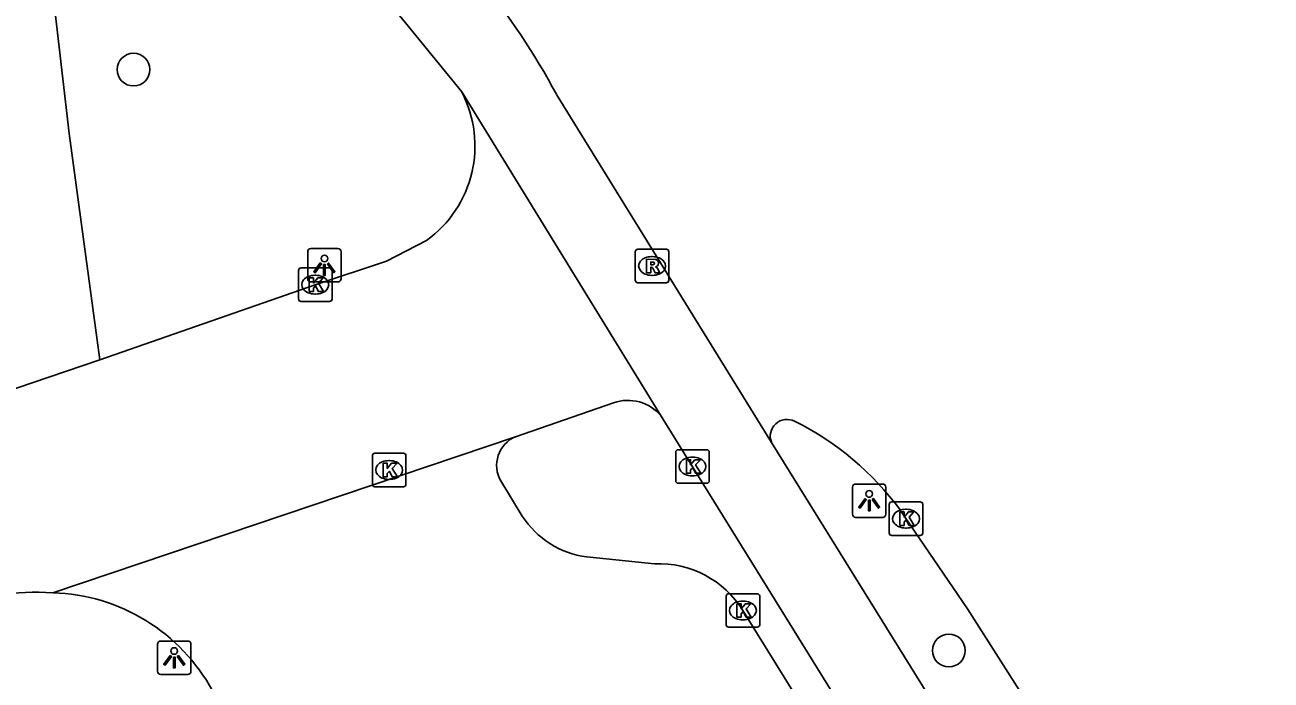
# Model space of a CAD drawing. Extents: x 160037 to 160839, y 385326 to 386441.
# Drawn here: x 160559.8 to 160596.97, y 386392.27 to 386411.83 of the extents above; entities that cross this region are included whole.
import ezdxf

# ---------------------------------------------------------------- set-up
doc = ezdxf.new("R2010")
doc.units = 0
for name, color, linetype in [('IMGEO_Boom', 7, 'Continuous'), ('IMGEO_Fietspad_gesloten', 7, 'Continuous'), ('IMGEO_Kolk', 7, 'Continuous'), ('IMGEO_Lichtpunt', 7, 'Continuous'), ('IMGEO_Rijbaan_lokaal_gesloten', 7, 'Continuous'), ('IMGEO_Rijbaan_lokaal_open', 7, 'Continuous'), ('IMGEO_Rioolput', 7, 'Continuous'), ('IMGEO_Voetpad_open', 7, 'Continuous')]:
    doc.layers.add(name, color=color, linetype=linetype)

msp = doc.modelspace()

# ---------------------------------------------------------------- linework, layer by layer
at = {"layer": 'IMGEO_Boom'}
for centre in [(160563.04, 386410.498), (160587.361, 386393.153)]:
    msp.add_circle(centre, 0.489, dxfattribs=at)
at = {"layer": 'IMGEO_Fietspad_gesloten'}
for points in [[(160556.444, 386430.028), (160558.365, 386427.569), (160572.83, 386409.83)], [(160578.777, 386400.155), (160595.214, 386373.596)], [(160582.068, 386399.369), (160595.71, 386377.363)]]:
    msp.add_lwpolyline(points, dxfattribs=at)
at = {"layer": 'IMGEO_Kolk'}
for p, q in [((160567.961, 386403.65), (160567.961, 386404.502)), ((160568.036, 386404.576), (160568.888, 386404.576)), ((160568.449, 386404.356), (160568.474, 386404.356)), ((160568.962, 386404.502), (160568.962, 386403.65)), ((160568.888, 386403.576), (160568.036, 386403.576)), ((160568.472, 386403.796), (160568.447, 386403.796)), ((160579.288, 386399.148), (160580.14, 386399.148)), ((160570.165, 386398.117), (160570.165, 386398.969)), ((160570.24, 386399.043), (160571.092, 386399.043)), ((160570.653, 386398.823), (160570.678, 386398.823)), ((160571.166, 386398.969), (160571.166, 386398.117)), ((160579.213, 386398.222), (160579.213, 386399.074)), ((160579.701, 386398.928), (160579.726, 386398.928)), ((160580.214, 386399.074), (160580.214, 386398.222)), ((160579.724, 386398.368), (160579.699, 386398.368)), ((160571.092, 386398.043), (160570.24, 386398.043)), ((160570.676, 386398.263), (160570.651, 386398.263)), ((160580.14, 386398.148), (160579.288, 386398.148)), ((160585.582, 386396.664), (160585.582, 386397.516)), ((160585.657, 386397.59), (160586.509, 386397.59)), ((160586.07, 386397.37), (160586.095, 386397.37)), ((160586.583, 386397.516), (160586.583, 386396.664)), ((160586.509, 386396.59), (160585.657, 386396.59)), ((160586.093, 386396.81), (160586.068, 386396.81)), ((160580.718, 386393.924), (160580.718, 386394.776)), ((160580.793, 386394.85), (160581.645, 386394.85)), ((160581.719, 386394.776), (160581.719, 386393.924)), ((160581.206, 386394.63), (160581.231, 386394.63)), ((160581.229, 386394.07), (160581.204, 386394.07)), ((160581.645, 386393.85), (160580.793, 386393.85))]:
    msp.add_line(p, q, dxfattribs=at)
for points in [[(160567.961, 386403.65), (160567.961, 386404.502)], [(160568.036, 386404.576), (160568.888, 386404.576)], [(160568.962, 386404.502), (160568.962, 386403.65)], [(160568.282, 386404.276), (160568.405, 386404.276), (160568.405, 386404.125), (160568.535, 386404.276), (160568.699, 386404.276), (160568.553, 386404.125), (160568.706, 386403.876), (160568.554, 386403.876), (160568.469, 386404.04), (160568.405, 386403.973), (160568.405, 386403.876), (160568.282, 386403.876), (160568.282, 386404.276)], [(160568.888, 386403.576), (160568.036, 386403.576)], [(160579.288, 386399.148), (160580.14, 386399.148)], [(160570.165, 386398.117), (160570.165, 386398.969)], [(160570.24, 386399.043), (160571.092, 386399.043)], [(160570.486, 386398.743), (160570.609, 386398.743), (160570.609, 386398.592), (160570.739, 386398.743), (160570.903, 386398.743), (160570.757, 386398.592), (160570.91, 386398.343), (160570.758, 386398.343), (160570.673, 386398.507), (160570.609, 386398.44), (160570.609, 386398.343), (160570.486, 386398.343), (160570.486, 386398.743)], [(160571.166, 386398.969), (160571.166, 386398.117)], [(160579.213, 386398.222), (160579.213, 386399.074)], [(160579.534, 386398.848), (160579.657, 386398.848), (160579.657, 386398.697), (160579.787, 386398.848), (160579.951, 386398.848), (160579.805, 386398.697), (160579.958, 386398.448), (160579.806, 386398.448), (160579.721, 386398.612), (160579.657, 386398.545), (160579.657, 386398.448), (160579.534, 386398.448), (160579.534, 386398.848)], [(160580.214, 386399.074), (160580.214, 386398.222)], [(160571.092, 386398.043), (160570.24, 386398.043)], [(160580.14, 386398.148), (160579.288, 386398.148)], [(160585.582, 386396.664), (160585.582, 386397.516)], [(160585.657, 386397.59), (160586.509, 386397.59)], [(160585.903, 386397.29), (160586.026, 386397.29), (160586.026, 386397.139), (160586.156, 386397.29), (160586.32, 386397.29), (160586.174, 386397.139), (160586.327, 386396.89), (160586.175, 386396.89), (160586.09, 386397.054), (160586.026, 386396.987), (160586.026, 386396.89), (160585.903, 386396.89), (160585.903, 386397.29)], [(160586.583, 386397.516), (160586.583, 386396.664)], [(160586.509, 386396.59), (160585.657, 386396.59)], [(160580.718, 386393.924), (160580.718, 386394.776)], [(160580.793, 386394.85), (160581.645, 386394.85)], [(160581.719, 386394.776), (160581.719, 386393.924)], [(160581.039, 386394.55), (160581.162, 386394.55), (160581.162, 386394.399), (160581.292, 386394.55), (160581.456, 386394.55), (160581.31, 386394.399), (160581.463, 386394.15), (160581.311, 386394.15), (160581.226, 386394.314), (160581.162, 386394.247), (160581.162, 386394.15), (160581.039, 386394.15), (160581.039, 386394.55)], [(160581.645, 386393.85), (160580.793, 386393.85)]]:
    msp.add_lwpolyline(points, dxfattribs=at)
for centre, start, end in [((160568.038, 386404.5), 91.552, 178.448), ((160568.038, 386404.5), 91.552, 178.448), ((160568.886, 386404.5), 1.552, 88.448), ((160568.886, 386404.5), 1.552, 88.448), ((160568.038, 386403.652), 181.552, 268.448), ((160568.038, 386403.652), 181.552, 268.448), ((160568.886, 386403.652), 271.552, 358.448), ((160568.886, 386403.652), 271.552, 358.448), ((160579.29, 386399.072), 91.552, 178.448), ((160579.29, 386399.072), 91.552, 178.448), ((160580.138, 386399.072), 1.552, 88.448), ((160580.138, 386399.072), 1.552, 88.448), ((160570.242, 386398.967), 91.552, 178.448), ((160570.242, 386398.967), 91.552, 178.448), ((160571.09, 386398.967), 1.552, 88.448), ((160571.09, 386398.967), 1.552, 88.448), ((160570.242, 386398.119), 181.552, 268.448), ((160570.242, 386398.119), 181.552, 268.448), ((160571.09, 386398.119), 271.552, 358.448), ((160571.09, 386398.119), 271.552, 358.448), ((160579.29, 386398.224), 181.552, 268.448), ((160579.29, 386398.224), 181.552, 268.448), ((160580.138, 386398.224), 271.552, 358.448), ((160580.138, 386398.224), 271.552, 358.448), ((160585.659, 386397.514), 91.552, 178.448), ((160585.659, 386397.514), 91.552, 178.448), ((160586.507, 386397.514), 1.552, 88.448), ((160586.507, 386397.514), 1.552, 88.448), ((160585.659, 386396.666), 181.552, 268.448), ((160585.659, 386396.666), 181.552, 268.448), ((160586.507, 386396.666), 271.552, 358.448), ((160586.507, 386396.666), 271.552, 358.448), ((160580.795, 386394.774), 91.552, 178.448), ((160580.795, 386394.774), 91.552, 178.448), ((160581.643, 386394.774), 1.552, 88.448), ((160581.643, 386394.774), 1.552, 88.448), ((160580.795, 386393.926), 181.552, 268.448), ((160580.795, 386393.926), 181.552, 268.448), ((160581.643, 386393.926), 271.552, 358.448), ((160581.643, 386393.926), 271.552, 358.448)]:
    msp.add_arc(centre, 0.0765, start, end, dxfattribs=at)
for centre, major_axis, ratio, start_param, end_param in [((160568.448, 386404.076), (-0.387, 0.002), 0.722429, 4.712389, 7.853982), ((160568.473, 386404.076), (-0.39, 0.002), 0.717154, 1.570796, 4.712389), ((160570.652, 386398.543), (-0.387, 0.002), 0.722429, 4.712389, 7.853982), ((160570.677, 386398.543), (-0.39, 0.002), 0.717154, 1.570796, 4.712389), ((160579.7, 386398.648), (-0.387, 0.002), 0.722429, 4.712389, 7.853982), ((160579.725, 386398.648), (-0.39, 0.002), 0.717154, 1.570796, 4.712389), ((160586.069, 386397.09), (-0.387, 0.002), 0.722429, 4.712389, 7.853982), ((160586.094, 386397.09), (-0.39, 0.002), 0.717154, 1.570796, 4.712389), ((160581.205, 386394.35), (-0.387, 0.002), 0.722429, 4.712389, 7.853982), ((160581.23, 386394.35), (-0.39, 0.002), 0.717154, 1.570796, 4.712389)]:
    msp.add_ellipse(centre, major_axis=major_axis, ratio=ratio, start_param=start_param, end_param=end_param, dxfattribs=at)
at = {"layer": 'IMGEO_Lichtpunt'}
for p, q in [((160568.235, 386405.06), (160568.235, 386404.253)), ((160568.235, 386405.06), (160568.235, 386404.253)), ((160569.137, 386405.155), (160568.329, 386405.155)), ((160569.137, 386405.155), (160568.329, 386405.155)), ((160569.231, 386404.253), (160569.231, 386405.06)), ((160569.231, 386404.253), (160569.231, 386405.06)), ((160568.329, 386404.159), (160569.137, 386404.159)), ((160568.329, 386404.159), (160569.137, 386404.159)), ((160584.486, 386398.03), (160584.486, 386397.223)), ((160584.486, 386398.03), (160584.486, 386397.223)), ((160585.388, 386398.125), (160584.58, 386398.125)), ((160585.388, 386398.125), (160584.58, 386398.125)), ((160585.482, 386397.223), (160585.482, 386398.03)), ((160585.482, 386397.223), (160585.482, 386398.03)), ((160584.58, 386397.129), (160585.388, 386397.129)), ((160584.58, 386397.129), (160585.388, 386397.129)), ((160563.755, 386393.341), (160563.755, 386392.534)), ((160563.755, 386393.341), (160563.755, 386392.534)), ((160564.657, 386393.436), (160563.849, 386393.436)), ((160564.657, 386393.436), (160563.849, 386393.436)), ((160564.751, 386392.534), (160564.751, 386393.341)), ((160564.751, 386392.534), (160564.751, 386393.341)), ((160563.849, 386392.44), (160564.657, 386392.44)), ((160563.849, 386392.44), (160564.657, 386392.44))]:
    msp.add_line(p, q, dxfattribs=at)
for points in [[(160568.609, 386404.724), (160568.648, 386404.696), (160568.46, 386404.434), (160568.422, 386404.461), (160568.609, 386404.724)], [(160568.711, 386404.676), (160568.758, 386404.676), (160568.758, 386404.354), (160568.711, 386404.354), (160568.711, 386404.676)], [(160568.821, 386404.696), (160568.859, 386404.723), (160569.046, 386404.461), (160569.007, 386404.433), (160568.821, 386404.696)], [(160584.86, 386397.694), (160584.899, 386397.666), (160584.711, 386397.404), (160584.673, 386397.431), (160584.86, 386397.694)], [(160584.962, 386397.646), (160585.009, 386397.646), (160585.009, 386397.324), (160584.962, 386397.324), (160584.962, 386397.646)], [(160585.072, 386397.666), (160585.11, 386397.693), (160585.297, 386397.431), (160585.258, 386397.403), (160585.072, 386397.666)], [(160564.129, 386393.005), (160564.168, 386392.977), (160563.98, 386392.715), (160563.942, 386392.742), (160564.129, 386393.005)], [(160564.231, 386392.957), (160564.278, 386392.957), (160564.278, 386392.635), (160564.231, 386392.635), (160564.231, 386392.957)], [(160564.341, 386392.977), (160564.379, 386393.004), (160564.566, 386392.742), (160564.527, 386392.714), (160564.341, 386392.977)]]:
    msp.add_lwpolyline(points, dxfattribs=at)
for centre in [(160568.734, 386404.858), (160584.985, 386397.828), (160564.254, 386393.139)]:
    msp.add_circle(centre, 0.0994, dxfattribs=at)
for centre, start, end in [((160568.329, 386405.06), 90, 180), ((160568.329, 386405.06), 90, 180), ((160569.137, 386405.06), 0, 90), ((160569.137, 386405.06), 0, 90), ((160568.329, 386404.253), 180, 270), ((160568.329, 386404.253), 180, 270), ((160569.137, 386404.253), 270, 0), ((160569.137, 386404.253), 270, 360), ((160584.58, 386398.03), 90, 180), ((160584.58, 386398.03), 90, 180), ((160585.388, 386398.03), 0, 90), ((160585.388, 386398.03), 0, 90), ((160584.58, 386397.223), 180, 270), ((160584.58, 386397.223), 180, 270), ((160585.388, 386397.223), 270, 0), ((160585.388, 386397.223), 270, 360), ((160563.849, 386393.341), 90, 180), ((160563.849, 386393.341), 90, 180), ((160564.657, 386393.341), 0, 90), ((160564.657, 386393.341), 0, 90), ((160563.849, 386392.534), 180, 270), ((160563.849, 386392.534), 180, 270), ((160564.657, 386392.534), 270, 0), ((160564.657, 386392.534), 270, 360)]:
    msp.add_arc(centre, 0.0946, start, end, dxfattribs=at)
at = {"layer": 'IMGEO_Rijbaan_lokaal_gesloten'}
for points in [[(160575.657, 386409.759), (160582.068, 386399.369)], [(160585.913, 386397.339), (160587.916, 386394.401), (160589.536, 386391.855), (160596.973, 386379.834)]]:
    msp.add_lwpolyline(points, dxfattribs=at)
for centre, radius, start, end in [((160555.929, 386399.119), 22.414, 28.3402, 38.9324), ((160582.531, 386399.554), 0.498, 62.7631, 201.7678), ((160578.931, 386392.254), 8.638, 36.0649, 63.6907)]:
    msp.add_arc(centre, radius, start, end, dxfattribs=at)
at = {"layer": 'IMGEO_Rijbaan_lokaal_open'}
for points in [[(160578.777, 386400.155), (160572.83, 386409.83)], [(160571.778, 386405.392), (160570.587, 386404.778), (160568.459, 386404.075), (160562.036, 386401.837)], [(160562.036, 386401.837), (160560.018, 386401.148), (160556.804, 386400.051)], [(160574.429, 386399.538), (160577.357, 386400.55)], [(160560.63, 386394.879), (160574.429, 386399.538)], [(160573.994, 386398.219), (160574.637, 386397.164)], [(160576.557, 386395.95), (160578.581, 386395.743)], [(160581.214, 386394.349), (160593.651, 386374.266), (160594.244, 386373.204)]]:
    msp.add_lwpolyline(points, dxfattribs=at)
for centre, radius, start, end in [((160569.74, 386408.219), 3.484, 305.785, 27.5441), ((160577.781, 386399.326), 1.296, 39.7875, 109.1226), ((160574.806, 386398.682), 0.935, 113.779, 209.7164), ((160576.909, 386398.633), 2.706, 212.8729, 262.5174), ((160578.711, 386392.804), 2.942, 31.6775, 92.526), ((160560.163, 386387.747), 7.147, 86.2528, 112.2737), ((160560.464, 386389.266), 5.615, 28.4585, 88.3091)]:
    msp.add_arc(centre, radius, start, end, dxfattribs=at)
at = {"layer": 'IMGEO_Rioolput'}
for p, q in [((160578.007, 386404.208), (160578.007, 386405.06)), ((160578.082, 386405.134), (160578.934, 386405.134)), ((160579.008, 386405.06), (160579.008, 386404.208)), ((160578.495, 386404.914), (160578.52, 386404.914)), ((160578.518, 386404.354), (160578.493, 386404.354)), ((160578.934, 386404.134), (160578.082, 386404.134))]:
    msp.add_line(p, q, dxfattribs=at)
for points in [[(160578.007, 386404.208), (160578.007, 386405.06)], [(160578.082, 386405.134), (160578.934, 386405.134)], [(160579.008, 386405.06), (160579.008, 386404.208)], [(160578.596, 386404.832), (160578.344, 386404.834), (160578.344, 386404.434)], [(160578.522, 386404.753), (160578.468, 386404.753), (160578.468, 386404.672)], [(160578.344, 386404.434), (160578.468, 386404.434), (160578.468, 386404.596), (160578.479, 386404.596)], [(160578.468, 386404.672), (160578.52, 386404.672)], [(160578.526, 386404.567), (160578.597, 386404.434), (160578.737, 386404.434), (160578.672, 386404.56)], [(160578.934, 386404.134), (160578.082, 386404.134)]]:
    msp.add_lwpolyline(points, dxfattribs=at)
for centre, radius, start, end in [((160578.084, 386405.058), 0.0765, 91.552, 178.448), ((160578.084, 386405.058), 0.0765, 91.552, 178.448), ((160578.932, 386405.058), 0.0765, 1.552, 88.448), ((160578.932, 386405.058), 0.0765, 1.552, 88.448), ((160578.504, 386404.861), 0.19, 274.7715, 282.9687), ((160578.528, 386404.657), 0.0964, 77.0061, 93.1865), ((160578.542, 386404.714), 0.0378, 276.6634, 79.6772), ((160578.595, 386404.722), 0.109, 350.3612, 89.416), ((160578.593, 386404.722), 0.112, 277.5842, 350.9817), ((160578.478, 386404.543), 0.0533, 26.0293, 88.6989), ((160578.577, 386404.507), 0.108, 29.5134, 73.7905), ((160578.084, 386404.21), 0.0765, 181.552, 268.448), ((160578.084, 386404.21), 0.0765, 181.552, 268.448), ((160578.932, 386404.21), 0.0765, 271.552, 358.448), ((160578.932, 386404.21), 0.0765, 271.552, 358.448)]:
    msp.add_arc(centre, radius, start, end, dxfattribs=at)
for centre, major_axis, ratio, start_param, end_param in [((160578.494, 386404.634), (-0.387, 0.002), 0.722429, 4.712389, 7.853982), ((160578.519, 386404.634), (-0.39, 0.002), 0.717154, 1.570796, 4.712389)]:
    msp.add_ellipse(centre, major_axis=major_axis, ratio=ratio, start_param=start_param, end_param=end_param, dxfattribs=at)
at = {"layer": 'IMGEO_Voetpad_open'}
msp.add_lwpolyline([(160562.036, 386401.837), (160561.115, 386408.586), (160560.629, 386412.805)], dxfattribs=at)

doc.saveas('drawing.dxf')
